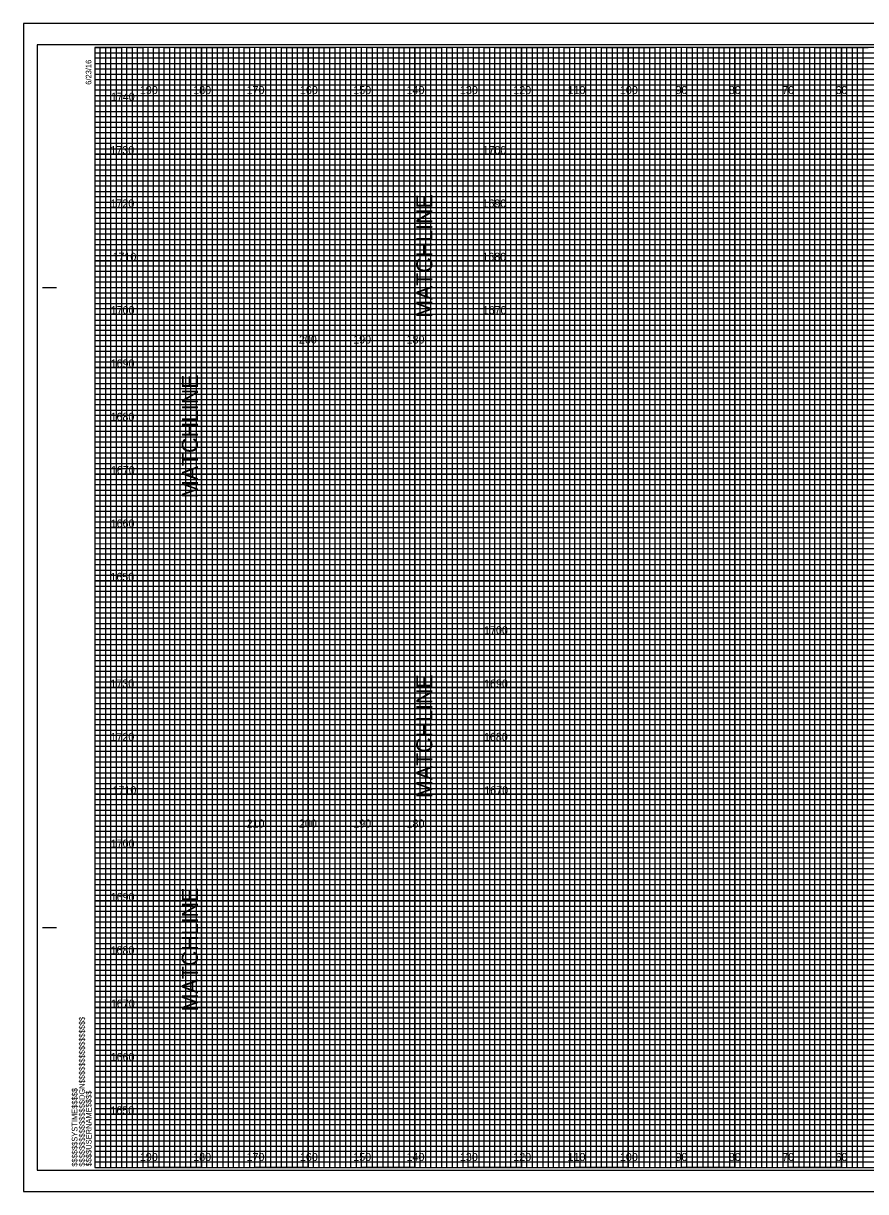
# Model space of a CAD drawing. Extents: x -13 to 323, y -5 to 6154.
# Drawn here: x -13.4 to 144.5, y 435.5 to 654.5 of the extents above; entities that cross this region are included whole.
import ezdxf

# ---------------------------------------------------------------- set-up
doc = ezdxf.new("R2010")
doc.units = 0
for name, color, linetype in [('Old_Level_62', 7, 'Continuous'), ('Pattern 4', 7, 'Continuous'), ('Prop Retaining Wall', 7, 'Continuous'), ('Prop XS Alignment Label', 7, 'Continuous'), ('Prop XS DDE', 7, 'Continuous'), ('Prop XS DDE Elevations', 7, 'Continuous'), ('Prop XS DDE Slope Text', 7, 'Continuous'), ('Prop XS Earthwork Shape', 7, 'Continuous'), ('Prop XS Elevation Labels', 7, 'Continuous'), ('Prop XS Station Labels', 7, 'Continuous'), ('Raster_Level_0', 7, 'Continuous'), ('Scratch_Level_3', 7, 'Continuous'), ('Sheet Cutting Line CELL', 7, 'Continuous')]:
    doc.layers.add(name, color=color, linetype=linetype)

msp = doc.modelspace()

# ---------------------------------------------------------------- linework, layer by layer
at = {"layer": 'Pattern 4'}
for p, q in [((59.96, 622.45), (59.96, 597.45)), ((19.96, 588.65), (19.96, 563.65)), ((59.96, 532.45), (59.96, 507.45)), ((19.96, 492.45), (19.96, 467.45))]:
    msp.add_line(p, q, dxfattribs=at)
at = {"layer": 'Prop Retaining Wall'}
for p, q in [((-0.04, 648.95), (259.96, 648.95)), ((259.96, 647.93), (-0.04, 647.93)), ((-0.04, 647.93), (-0.04, 646.95)), ((-0.04, 646.95), (259.96, 646.95)), ((259.96, 645.84), (-0.04, 645.84)), ((-0.04, 645.84), (-0.04, 643.95)), ((-0.04, 643.95), (319.96, 643.95))]:
    msp.add_line(p, q, dxfattribs=at)
for points in [[(-0.04, 642.95), (269.96, 642.95), (319.96, 642.95), (319.96, 641.95), (-0.04, 641.95)], [(-0.04, 640.95), (319.96, 640.95), (319.96, 638.95), (-0.04, 638.95)], [(-0.04, 637.95), (319.96, 637.95), (319.96, 636.95), (-0.04, 636.93)], [(-0.04, 635.95), (319.96, 635.95), (319.96, 633.95), (-0.04, 633.95)], [(-0.04, 632.95), (319.96, 632.95), (319.96, 631.95), (-0.04, 631.95)], [(-0.04, 630.95), (319.96, 630.95), (319.96, 628.95), (-0.04, 628.95)], [(-0.04, 627.95), (319.96, 627.95), (319.96, 626.95), (-0.04, 626.95)], [(-0.04, 625.95), (319.96, 625.95), (319.96, 623.95), (-0.04, 623.95)], [(-0.04, 622.95), (319.96, 622.95), (319.96, 621.95), (-0.04, 621.95)], [(-0.04, 620.95), (319.96, 620.95), (319.96, 618.95), (-0.04, 618.95)], [(-0.04, 617.95), (319.96, 617.95), (319.96, 616.95), (-0.04, 616.95)], [(-0.04, 615.95), (319.96, 615.95), (319.96, 613.9), (319.96, 612.95), (319.96, 611.95), (-0.04, 611.95)], [(-0.04, 613.95), (319.96, 613.95), (319.96, 612.95), (-0.04, 612.95)], [(-0.04, 610.95), (319.96, 610.95), (319.96, 608.95), (-0.04, 608.98)], [(-0.04, 608.98), (319.96, 608.95), (319.96, 607.95), (-0.04, 607.95)], [(-0.04, 606.95), (319.96, 606.95), (319.96, 605.95), (-0.04, 605.95)], [(-0.04, 603.95), (319.96, 603.95), (319.96, 602.95), (-0.04, 602.95)], [(-0.04, 601.95), (319.96, 601.95), (319.96, 600.95), (-0.04, 600.95)], [(-0.11, 598.84), (319.96, 598.84), (319.96, 597.83), (-0.11, 597.83)], [(-0.04, 596.95), (319.96, 596.95), (319.96, 595.95), (-0.04, 595.95)], [(-0.04, 593.95), (319.96, 593.95), (319.96, 592.95), (-0.04, 592.95)], [(-0.04, 591.95), (319.96, 591.95), (319.96, 590.95), (-0.04, 590.95)], [(-0.04, 588.95), (319.96, 588.95), (319.96, 587.95), (-0.04, 587.95)], [(-0.04, 586.95), (319.96, 586.95), (319.96, 585.95), (-0.04, 585.95)], [(-0.04, 583.95), (319.96, 583.95), (319.96, 582.95), (-0.04, 582.95)], [(-0.04, 581.95), (319.96, 581.95), (319.96, 580.95), (-0.04, 580.95)], [(-0.04, 578.95), (319.96, 578.95), (319.95, 577.93), (-0.04, 577.95)], [(-0.04, 576.95), (319.96, 576.95), (319.96, 575.95), (-0.04, 575.95)], [(-0.04, 573.95), (319.96, 573.95), (319.96, 572.95), (-0.04, 572.95)], [(-0.04, 571.95), (319.96, 571.95), (319.96, 570.95), (-0.04, 570.95)], [(-0.04, 568.95), (319.96, 568.95), (319.96, 567.95), (-0.04, 567.95)], [(-0.04, 566.95), (319.96, 566.95), (319.96, 565.95), (-0.04, 565.95)], [(-0.04, 563.95), (319.96, 563.95), (319.96, 562.95), (-0.04, 562.95)], [(-0.04, 561.95), (319.96, 561.95), (319.96, 560.95), (-0.04, 560.95)], [(-0.04, 558.95), (319.96, 558.95), (319.96, 557.95), (-0.04, 557.95)], [(-0.04, 556.94), (320.03, 556.86), (319.96, 555.95), (-0.04, 555.95)], [(-0.04, 553.95), (319.96, 553.95), (319.96, 552.95), (-0.04, 552.95)], [(-0.04, 551.95), (319.96, 551.95), (319.96, 550.95), (-0.04, 550.95)], [(-0.04, 548.95), (319.96, 548.95), (319.96, 547.95), (-0.04, 547.95)], [(-0.04, 546.95), (319.96, 546.95), (319.96, 545.95), (-0.04, 545.95)], [(-0.04, 543.95), (319.96, 543.95), (319.96, 542.95), (-0.04, 542.95)], [(-0.04, 541.95), (319.96, 541.95), (319.96, 540.95), (-0.04, 540.95)], [(-0.04, 538.95), (319.96, 538.95), (319.96, 537.95), (-0.04, 537.95)], [(-0.04, 536.95), (319.96, 536.95), (319.96, 535.95), (-0.04, 535.95)], [(-0.04, 533.95), (319.96, 533.95), (319.96, 532.95), (-0.04, 532.95)], [(-0.04, 531.95), (319.96, 531.95), (319.96, 530.95), (-0.04, 530.95)], [(-0.04, 528.95), (319.96, 528.95), (319.96, 527.95), (-0.04, 527.95)], [(-0.04, 526.95), (319.96, 526.95), (319.96, 525.95), (-0.04, 525.95)], [(-0.04, 523.95), (319.96, 523.95), (319.96, 522.95), (-0.04, 522.95)], [(-0.04, 521.95), (319.96, 521.95), (319.96, 520.95), (-0.04, 520.95)], [(-0.04, 518.95), (319.96, 518.95), (319.95, 517.93), (-0.04, 517.95)], [(-0.04, 516.95), (319.96, 516.95), (319.96, 515.95), (-0.04, 515.95)], [(-0.04, 513.95), (319.96, 513.95), (319.96, 512.95), (-0.04, 512.95)], [(-0.04, 511.95), (319.96, 511.95), (319.96, 510.95), (-0.04, 510.95)], [(-0.04, 508.95), (319.96, 508.95), (319.96, 507.95), (-0.04, 507.95)], [(-0.04, 506.95), (319.96, 506.95), (319.96, 505.95), (-0.04, 505.95)], [(-0.04, 503.95), (319.96, 503.95), (319.96, 502.95), (-0.04, 502.95)], [(-0.04, 501.95), (319.96, 501.95), (319.96, 500.95), (-0.04, 500.95)], [(-0.04, 498.95), (319.96, 498.95), (319.96, 497.95), (-0.04, 497.95)], [(-0.04, 496.94), (320.03, 496.86), (319.96, 495.95), (-0.04, 495.95)], [(-0.04, 493.95), (319.96, 493.95), (319.96, 492.95), (-0.04, 492.95)], [(-0.04, 491.95), (319.96, 491.95), (319.96, 490.95), (-0.04, 490.95)], [(-0.04, 488.95), (319.96, 488.95), (319.96, 487.95), (-0.04, 487.95)], [(-0.04, 486.95), (319.96, 486.95), (319.96, 485.95), (-0.04, 485.95)], [(-0.04, 483.95), (319.96, 483.95), (319.96, 482.95), (-0.04, 482.95)], [(-0.04, 481.95), (319.96, 481.95), (319.96, 480.95), (-0.04, 480.95)], [(-0.04, 478.95), (319.96, 478.95), (319.96, 477.95), (-0.04, 477.95)], [(-0.04, 476.95), (319.96, 476.95), (319.96, 475.95), (-0.04, 475.95)], [(-0.04, 473.95), (319.96, 473.95), (319.96, 472.95), (-0.04, 472.95)], [(-0.04, 471.95), (319.96, 471.95), (319.96, 470.95), (-0.04, 470.95)], [(-0.04, 468.95), (319.96, 468.95), (319.96, 467.95), (-0.04, 467.95)], [(-0.04, 466.95), (319.96, 466.95), (319.96, 465.95), (-0.04, 465.95)], [(-0.04, 463.95), (319.96, 463.95), (319.96, 462.95), (-0.04, 462.95)], [(-0.04, 461.95), (319.96, 461.95), (319.96, 460.95), (-0.04, 460.95)], [(-0.04, 458.95), (319.96, 458.95), (319.96, 457.95), (-0.04, 457.95)], [(-0.04, 456.95), (319.96, 456.95), (319.96, 455.95), (-0.04, 455.95)], [(-0.04, 453.95), (319.96, 453.95), (319.96, 452.95), (-0.04, 452.95)], [(-0.04, 451.95), (319.96, 451.95), (319.96, 450.95), (-0.04, 450.95)], [(-0.04, 448.95), (319.96, 448.95), (319.96, 447.95), (-0.04, 447.95)], [(-0.04, 446.95), (319.96, 446.95), (319.96, 445.95), (-0.04, 445.95)], [(-0.04, 443.95), (319.96, 443.95), (319.96, 442.95), (-0.04, 442.95)], [(-0.04, 441.95), (319.96, 441.95), (319.96, 440.95), (-0.04, 440.95)]]:
    msp.add_lwpolyline(points, dxfattribs=at)
at = {"layer": 'Prop XS Alignment Label'}
for p, q in [((-9.84, 604.95), (-7.34, 604.95)), ((-9.74, 604.95), (-7.24, 604.95)), ((-9.84, 484.95), (-7.34, 484.95)), ((-9.74, 484.95), (-7.24, 484.95)), ((-0.04, 439.95), (-0.04, 439.95)), ((-0.04, 439.95), (-0.04, 439.95)), ((-0.04, 439.95), (-0.04, 439.95)), ((-0.04, 439.95), (-0.04, 439.95)), ((-0.04, 439.95), (-0.04, 439.95)), ((-0.04, 439.95), (-0.04, 439.95)), ((-0.04, 439.95), (-0.04, 439.95))]:
    msp.add_line(p, q, dxfattribs=at)
msp.add_lwpolyline([(319.96, 649.95), (-0.04, 649.95), (-0.04, 439.95), (319.96, 439.95)], close=True, dxfattribs=at)
at = {"layer": 'Prop XS DDE'}
msp.add_lwpolyline([(-13.44, 435.45), (323.26, 435.45), (323.26, 654.45), (-13.44, 654.45)], close=True, dxfattribs=at)
at = {"layer": 'Prop XS DDE Elevations'}
for p, q in [((9.96, 439.95), (9.96, 649.95)), ((19.96, 439.95), (19.96, 649.95)), ((29.96, 439.95), (29.96, 649.95)), ((39.96, 439.95), (39.96, 649.95)), ((49.96, 439.95), (49.96, 649.95)), ((59.96, 439.95), (59.96, 649.95)), ((69.96, 439.95), (69.96, 649.95)), ((79.96, 439.95), (79.96, 649.95)), ((89.96, 439.95), (89.96, 649.95)), ((99.96, 439.95), (99.96, 649.95)), ((109.96, 439.95), (109.96, 649.95)), ((119.96, 439.95), (119.96, 649.95)), ((129.96, 439.95), (129.96, 649.95)), ((139.96, 439.95), (139.96, 649.95)), ((-0.04, 639.95), (319.96, 639.95)), ((-0.04, 629.95), (319.96, 629.95)), ((-0.04, 619.95), (319.96, 619.95)), ((-0.04, 609.95), (319.96, 609.95)), ((-0.04, 599.95), (319.96, 599.95)), ((-0.04, 589.95), (319.96, 589.95)), ((-0.04, 579.95), (319.96, 579.95)), ((-0.04, 569.95), (319.96, 569.95)), ((-0.04, 559.95), (319.96, 559.95)), ((-0.04, 549.95), (319.96, 549.95)), ((-0.04, 539.95), (319.96, 539.95)), ((-0.04, 529.95), (319.96, 529.95)), ((-0.04, 519.95), (319.96, 519.95)), ((-0.04, 509.95), (319.96, 509.95)), ((-0.04, 499.95), (319.96, 499.95)), ((-0.04, 489.95), (319.96, 489.95)), ((-0.04, 479.95), (319.96, 479.95)), ((-0.04, 469.95), (319.96, 469.95)), ((-0.04, 459.95), (319.96, 459.95)), ((-0.04, 449.95), (319.96, 449.95))]:
    msp.add_line(p, q, dxfattribs=at)
at = {"layer": 'Prop XS DDE Slope Text'}
msp.add_lwpolyline([(-10.84, 439.45), (322.36, 439.45), (322.36, 650.45), (-10.84, 650.45)], close=True, dxfattribs=at)
at = {"layer": 'Prop XS Earthwork Shape'}
for p, q in [((9.96, 649.95), (-0.04, 649.95)), ((9.96, 439.95), (9.96, 649.95)), ((29.96, 649.95), (19.96, 649.95)), ((19.96, 649.95), (19.96, 439.95)), ((29.96, 439.95), (29.96, 649.95)), ((49.96, 649.95), (39.96, 649.95)), ((39.96, 649.95), (39.96, 439.95)), ((49.96, 439.95), (49.96, 649.95)), ((69.96, 649.95), (59.96, 649.95)), ((59.96, 649.95), (59.96, 439.95)), ((69.96, 439.95), (69.96, 649.95)), ((89.96, 649.95), (79.96, 649.95)), ((79.96, 649.95), (79.96, 439.95)), ((89.96, 439.95), (89.96, 649.95)), ((109.96, 649.95), (99.96, 649.95)), ((99.96, 649.95), (99.96, 439.95)), ((109.96, 439.95), (109.96, 649.95)), ((129.96, 649.95), (119.96, 649.95)), ((119.96, 649.95), (119.96, 439.95)), ((129.96, 439.95), (129.96, 649.95)), ((149.96, 649.95), (139.96, 649.95)), ((139.96, 649.95), (139.96, 439.95)), ((19.96, 439.95), (9.96, 439.95)), ((39.96, 439.95), (29.96, 439.95)), ((59.96, 439.95), (49.96, 439.95)), ((79.96, 439.95), (69.96, 439.95)), ((99.96, 439.95), (89.96, 439.95)), ((119.96, 439.95), (109.96, 439.95)), ((139.96, 439.95), (129.96, 439.95))]:
    msp.add_line(p, q, dxfattribs=at)
for points in [[(-0.04, 639.95), (319.96, 639.95), (319.96, 629.95), (-0.04, 629.95)], [(-0.04, 619.95), (319.96, 619.95), (319.96, 609.95), (-0.04, 609.95)], [(-0.04, 599.95), (319.96, 599.95), (319.96, 589.95), (-0.04, 589.95)], [(-0.04, 579.95), (319.96, 579.95), (319.96, 569.95), (-0.04, 569.95)], [(-0.04, 559.95), (319.96, 559.95), (319.96, 549.95), (-0.04, 549.95)], [(-0.04, 539.95), (319.96, 539.95), (319.96, 529.95), (-0.04, 529.95)], [(-0.04, 519.95), (319.96, 519.95), (319.96, 509.95), (-0.04, 509.95)], [(-0.04, 499.95), (319.96, 499.95), (319.96, 489.95), (-0.04, 489.95)], [(-0.04, 479.95), (319.96, 479.95), (319.96, 469.95), (-0.04, 469.95)], [(-0.04, 459.95), (319.96, 459.95), (319.96, 449.95), (-0.04, 449.95)]]:
    msp.add_lwpolyline(points, dxfattribs=at)
at = {"layer": 'Prop XS Elevation Labels'}
for points in [[(-0.04, 439.95), (0.96, 439.95), (0.96, 649.95), (1.96, 649.95), (1.96, 439.95)], [(1.96, 439.95), (2.96, 439.95), (2.96, 649.95), (3.96, 649.95), (3.96, 439.95)], [(4.96, 439.95), (5.96, 439.95), (5.96, 649.95), (6.96, 649.95), (6.96, 439.95)], [(6.96, 439.95), (7.96, 439.95), (7.96, 649.95), (8.96, 649.95), (8.96, 439.95)], [(9.96, 439.95), (10.96, 439.95), (10.96, 649.95), (11.96, 649.95), (11.96, 439.95)], [(11.96, 439.95), (12.96, 439.95), (12.96, 649.95), (13.96, 649.95), (13.96, 439.95)], [(14.96, 439.95), (15.96, 439.95), (15.96, 649.95), (16.96, 649.95), (16.96, 439.95)], [(16.96, 439.95), (17.96, 439.95), (17.96, 649.95), (18.96, 649.95), (18.96, 439.95)], [(19.96, 439.95), (20.96, 439.95), (20.96, 649.95), (21.96, 649.95), (21.96, 439.95)], [(21.96, 439.95), (22.96, 439.95), (22.96, 649.95), (23.96, 649.95), (23.96, 439.95)], [(24.96, 439.95), (25.96, 439.95), (25.96, 649.95), (26.96, 649.95), (26.96, 439.95)], [(26.96, 439.95), (27.96, 439.95), (27.96, 649.95), (28.96, 649.95), (28.96, 439.95)], [(29.96, 439.95), (30.96, 439.95), (30.96, 649.95), (31.96, 649.95), (31.96, 439.95)], [(31.96, 439.95), (32.96, 439.95), (32.96, 649.95), (33.96, 649.95), (33.96, 439.95)], [(34.96, 439.95), (35.96, 439.95), (35.96, 649.95), (36.96, 649.95), (36.96, 439.95)], [(36.96, 439.95), (37.96, 439.95), (37.96, 649.95), (38.96, 649.95), (38.96, 439.95)], [(39.96, 439.95), (40.96, 439.95), (40.96, 649.95), (41.96, 649.95), (41.96, 439.95)], [(41.96, 439.95), (42.96, 439.95), (42.96, 649.95), (43.96, 649.95), (43.96, 439.95)], [(44.96, 439.95), (45.96, 439.95), (45.96, 649.95), (46.96, 649.95), (46.96, 439.95)], [(46.96, 439.95), (47.96, 439.95), (47.96, 649.95), (48.96, 649.95), (48.96, 439.95)], [(49.96, 439.95), (50.96, 439.95), (50.96, 649.95), (51.96, 649.95), (51.96, 439.95)], [(51.96, 439.95), (52.96, 439.95), (52.96, 649.95), (53.96, 649.95), (53.96, 439.95)], [(54.96, 439.95), (55.96, 439.95), (55.96, 649.95), (56.96, 649.95), (56.96, 439.95)], [(56.96, 439.95), (57.96, 439.95), (57.96, 649.95), (58.96, 649.95), (58.96, 439.95)], [(59.96, 439.95), (60.96, 439.95), (60.96, 649.95), (61.96, 649.95), (61.96, 439.95)], [(61.96, 439.95), (62.96, 439.95), (62.96, 649.95), (63.96, 649.95), (63.96, 439.95)], [(64.96, 439.95), (65.96, 439.95), (65.96, 649.95), (66.96, 649.95), (66.96, 439.95)], [(66.96, 439.95), (67.96, 439.95), (67.96, 649.95), (68.96, 649.95), (68.96, 439.95)], [(69.96, 439.95), (70.96, 439.95), (70.96, 649.95), (71.96, 649.95), (71.96, 439.95)], [(71.96, 439.95), (72.96, 439.95), (72.96, 649.95), (73.96, 649.95), (73.96, 439.95)], [(74.96, 439.95), (75.96, 439.95), (75.96, 649.95), (76.96, 649.95), (76.96, 439.95)], [(76.96, 439.95), (77.96, 439.95), (77.96, 649.95), (78.96, 649.95), (78.96, 439.95)], [(79.96, 439.95), (80.96, 439.95), (80.96, 649.95), (81.96, 649.95), (81.96, 439.95)], [(81.96, 439.95), (82.96, 439.95), (82.96, 649.95), (83.96, 649.95), (83.96, 439.95)], [(84.96, 439.95), (85.96, 439.95), (85.96, 649.95), (86.96, 649.95), (86.96, 439.95)], [(86.96, 439.95), (87.96, 439.95), (87.96, 649.95), (88.96, 649.95), (88.96, 439.95)], [(89.96, 439.95), (90.96, 439.95), (90.96, 649.95), (91.96, 649.95), (91.96, 439.95)], [(91.96, 439.95), (92.96, 439.95), (92.96, 649.95), (93.96, 649.95), (93.96, 439.95)], [(94.96, 439.95), (95.96, 439.95), (95.96, 649.95), (96.96, 649.95), (96.96, 439.95)], [(96.96, 439.95), (97.96, 439.95), (97.96, 649.95), (98.96, 649.95), (98.96, 439.95)], [(99.96, 439.95), (100.96, 439.95), (100.96, 649.95), (101.96, 649.95), (101.96, 439.95)], [(101.96, 439.95), (102.96, 439.95), (102.96, 649.95), (103.96, 649.95), (103.96, 439.95)], [(104.96, 439.95), (105.96, 439.95), (105.96, 649.95), (106.96, 649.95), (106.96, 439.95)], [(106.96, 439.95), (107.96, 439.95), (107.96, 649.95), (108.96, 649.95), (108.96, 439.95)], [(109.96, 439.95), (110.96, 439.95), (110.96, 649.95), (111.96, 649.95), (111.96, 439.95)], [(111.96, 439.95), (112.96, 439.95), (112.96, 649.95), (113.96, 649.95), (113.96, 439.95)], [(114.96, 439.95), (115.96, 439.95), (115.96, 649.95), (116.96, 649.95), (116.96, 439.95)], [(116.96, 439.95), (117.96, 439.95), (117.96, 649.95), (118.96, 649.95), (118.96, 439.95)], [(119.96, 439.95), (120.96, 439.95), (120.96, 649.95), (121.96, 649.95), (121.96, 439.95)], [(121.96, 439.95), (122.96, 439.95), (122.96, 649.95), (123.96, 649.95), (123.96, 439.95)], [(124.96, 439.95), (125.96, 439.95), (125.96, 649.95), (126.96, 649.95), (126.96, 439.95)], [(126.96, 439.95), (127.96, 439.95), (127.96, 649.95), (128.96, 649.95), (128.96, 439.95)], [(129.96, 439.95), (130.96, 439.95), (130.96, 649.95), (131.96, 649.95), (131.96, 439.95)], [(131.96, 439.95), (132.96, 439.95), (132.96, 649.95), (133.96, 649.95), (133.96, 439.95)], [(134.96, 439.95), (135.96, 439.95), (135.96, 649.95), (136.96, 649.95), (136.96, 439.95)], [(136.96, 439.95), (137.96, 439.95), (137.96, 649.95), (138.96, 649.95), (138.96, 439.95)], [(139.96, 439.95), (140.96, 439.95), (140.96, 649.95), (141.96, 649.95), (141.96, 439.95)], [(141.96, 439.95), (142.96, 439.95), (142.96, 649.95), (143.96, 649.95), (143.96, 439.95)]]:
    msp.add_lwpolyline(points, dxfattribs=at)
at = {"layer": 'Prop XS Station Labels'}
for points in [[(-0.04, 649.95), (4.96, 649.95), (4.96, 439.95), (14.96, 439.95), (14.96, 649.95), (24.96, 649.95), (24.96, 439.95), (34.96, 439.95), (34.96, 649.95), (44.96, 649.95), (44.96, 439.95), (54.96, 439.95), (54.96, 649.95), (64.96, 649.95), (64.96, 439.95), (74.96, 439.95), (74.96, 649.95), (84.96, 649.95), (84.96, 439.95), (94.96, 439.95), (94.96, 649.95), (104.96, 649.95), (104.96, 439.95), (114.96, 439.95), (114.96, 649.95), (124.96, 649.95), (124.96, 439.95), (134.96, 439.95), (134.96, 649.95), (144.96, 649.95)], [(-0.04, 644.95), (274.96, 644.95)], [(-0.04, 624.95), (319.96, 624.95), (319.96, 634.95), (-0.04, 634.95)], [(-0.04, 604.95), (319.96, 604.95), (319.96, 614.95), (-0.04, 614.95)], [(-0.04, 584.95), (319.96, 584.95), (319.96, 594.95), (-0.04, 594.95)], [(-0.04, 564.95), (319.96, 564.95), (319.96, 574.95), (-0.04, 574.95)], [(-0.04, 544.95), (319.96, 544.95), (319.96, 554.95), (-0.04, 554.95)], [(-0.04, 524.95), (319.96, 524.95), (319.96, 534.95), (-0.04, 534.95)], [(-0.04, 504.95), (319.96, 504.95), (319.96, 514.95), (-0.04, 514.95)], [(-0.04, 484.95), (319.96, 484.95), (319.96, 494.95), (-0.04, 494.95)], [(-0.04, 464.95), (319.96, 464.95), (319.96, 474.95), (-0.04, 474.95)], [(-0.04, 444.95), (319.96, 444.95), (319.96, 454.95), (-0.04, 454.95)]]:
    msp.add_lwpolyline(points, dxfattribs=at)
at = {"layer": 'Sheet Cutting Line CELL'}
for p, q in [((323.26, 654.45), (-13.44, 654.45)), ((-13.44, 654.45), (-13.44, 435.45)), ((-13.44, 435.45), (323.26, 435.45))]:
    msp.add_line(p, q, dxfattribs=at)

# ---------------------------------------------------------------- texts
at = {"layer": 'Old_Level_62'}
for p in [(63.23, 599.25), (19.28, 565.45), (63.23, 509.25), (19.28, 469.25)]:
    msp.add_text('MATCHLINE', height=3, rotation=90, dxfattribs=at).set_placement(p)
at = {"layer": 'Prop XS Alignment Label'}
for s, p in [('6/23/16', (-0.69, 642.95)), ('$$$$$$$$$$$$$$$$DGN$$$$$$$$$$$$$$$$', (-1.92, 440.13)), ('$$$$$$SYSTIME$$$$$', (-3.3, 440.13)), ('$$$$USERNAME$$$$', (-0.66, 440.18))]:
    msp.add_text(s, height=1.05, rotation=90, dxfattribs=at).set_placement(p)
at = {"layer": 'Raster_Level_0'}
for s, p in [('190', (8.41, 641.2)), ('180', (18.41, 641.2)), ('170', (28.41, 641.2)), ('160', (38.41, 641.2)), ('150', (48.41, 641.2)), ('140', (58.41, 641.2)), ('130', (68.41, 641.2)), ('120', (78.41, 641.2)), ('110', (88.59, 641.2)), ('100', (98.41, 641.2)), ('90', (108.82, 641.2)), ('80', (118.82, 641.2)), ('70', (128.82, 641.2)), ('60', (138.82, 641.2)), ('200', (38.23, 594.44)), ('190', (48.41, 594.44)), ('180', (58.41, 594.44)), ('210', (28.41, 503.71)), ('200', (38.23, 503.71)), ('190', (48.41, 503.71)), ('180', (58.41, 503.71)), ('190', (8.41, 441.2)), ('180', (18.41, 441.2)), ('170', (28.41, 441.2)), ('160', (38.41, 441.2)), ('150', (48.41, 441.2)), ('140', (58.41, 441.2)), ('130', (68.41, 441.2)), ('120', (78.41, 441.2)), ('110', (88.59, 441.2)), ('100', (98.41, 441.2)), ('90', (108.82, 441.2)), ('80', (118.82, 441.2)), ('70', (128.82, 441.2)), ('60', (138.82, 441.2))]:
    msp.add_text(s, height=1.5, dxfattribs=at).set_placement(p)
at = {"layer": 'Scratch_Level_3'}
for s, p in [('1740', (2.97, 639.95)), ('1730', (2.89, 629.95)), ('1700', (72.65, 629.95)), ('1720', (2.9, 619.95)), ('1690', (72.64, 619.95)), ('1710', (3.28, 609.95)), ('1680', (72.62, 609.95)), ('1700', (2.94, 599.95)), ('1670', (72.68, 599.95)), ('1690', (2.93, 589.95)), ('1680', (2.91, 579.95)), ('1670', (2.97, 569.95)), ('1660', (2.93, 559.95)), ('1650', (2.89, 549.95)), ('1700', (72.94, 539.95)), ('1730', (2.89, 529.95)), ('1690', (72.93, 529.95)), ('1720', (2.9, 519.95)), ('1680', (72.91, 519.95)), ('1710', (3.28, 509.95)), ('1670', (72.97, 509.95)), ('1700', (2.94, 499.95)), ('1690', (2.93, 489.95)), ('1680', (2.91, 479.95)), ('1670', (2.97, 469.95)), ('1660', (2.93, 459.95)), ('1650', (2.89, 449.95))]:
    msp.add_text(s, height=1.5, dxfattribs=at).set_placement(p)

doc.saveas('drawing.dxf')
